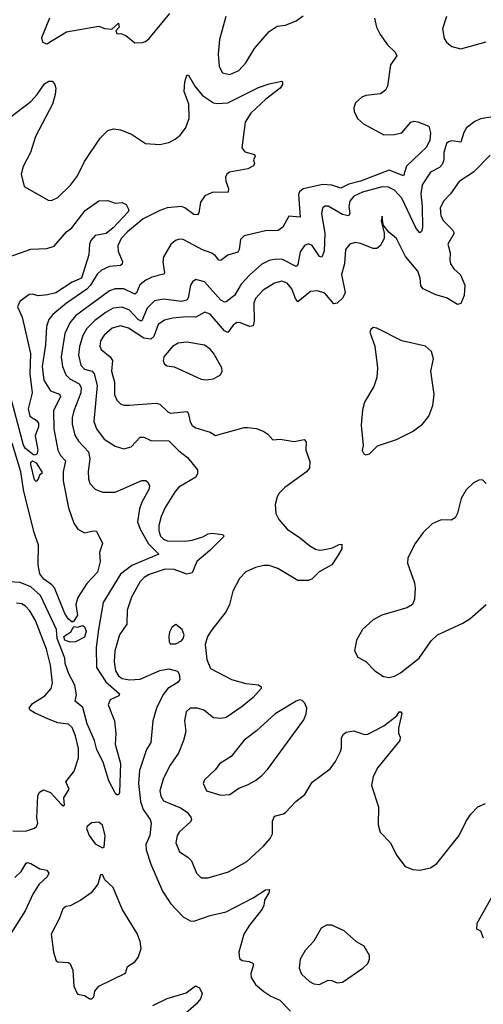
# Model space of a CAD drawing. Extents: x 1550320 to 1685906, y 509093 to 640511.
# Tile 344 of 532: x 1647953 to 1650540, y 574114 to 579606. Entities that reach past the tile are written whole.
import ezdxf

# ---------------------------------------------------------------- set-up
doc = ezdxf.new("R2010")
doc.units = 0

msp = doc.modelspace()

# ---------------------------------------------------------------- linework, layer by layer
at = {"layer": '0CON20XD'}
for points in [[(1648118.6, 579615), (1648073.8, 579505), (1648080.5, 579480.5), (1648105, 579472.5), (1648215, 579538.6), (1648395, 579570), (1648427.3, 579557.3), (1648466.4, 579553.6), (1648505, 579586.7), (1648507.5, 579565), (1648490, 579545), (1648495, 579530), (1648521.7, 579528.3), (1648545, 579517.5), (1648595, 579477.5), (1648638.3, 579478.3), (1648655, 579484), (1648675, 579502), (1648789.9, 579640.1)], [(1649102.9, 579625), (1649068.1, 579495), (1649061.1, 579415), (1649065.7, 579345), (1649085, 579310), (1649125, 579300.6), (1649175, 579323.1), (1649214.4, 579365), (1649263.1, 579445), (1649345, 579540.8), (1649390.3, 579569.7), (1649435.7, 579575.7), (1649495, 579600.6), (1649535, 579628.6)], [(1650334.4, 579625), (1650312.2, 579555), (1650321.9, 579501.9), (1650335, 579481.4), (1650365, 579456.9), (1650415, 579443.5), (1650555, 579482.7)], [(1649933.5, 579615), (1649944.5, 579565.5), (1649964.2, 579524.2), (1650005.5, 579465.5), (1650048, 579425), (1650056.7, 579405), (1650022.5, 579355), (1650005.7, 579235), (1649995, 579213.3), (1649967, 579193), (1649885, 579184.3), (1649861.2, 579175), (1649827.1, 579142.9), (1649818, 579115), (1649820, 579095), (1649837.5, 579055), (1649872, 579025), (1649985, 578963.8), (1650044.6, 578965.4), (1650085, 578975.6), (1650135, 579034), (1650155, 579040), (1650175, 579037.5), (1650235, 579012.5), (1650245.4, 578975.4), (1650240.7, 578935), (1650222, 578895), (1650187.7, 578862.3), (1650110.4, 578789.6), (1650095, 578736.2), (1650015, 578766.2), (1649855, 578705.7), (1649790.3, 578689.7), (1649745, 578667.5), (1649695, 578683.9), (1649645, 578686.5), (1649535, 578662.7), (1649515, 578645.6), (1649509.5, 578630.5), (1649518.8, 578505), (1649455, 578510), (1649420.6, 578449.4), (1649395, 578430.6), (1649325, 578428.5), (1649205, 578400), (1649185, 578380), (1649177.8, 578325), (1649170, 578310), (1649115, 578293.1), (1649075, 578262.5), (1649065, 578264.2), (1649045, 578290), (1649025, 578303.5), (1648973, 578323), (1648925, 578349.5), (1648865, 578380), (1648845, 578382), (1648823.3, 578375), (1648797, 578353), (1648755.5, 578284.5), (1648750.9, 578255), (1648761.4, 578195), (1648755, 578186), (1648690.6, 578169.4), (1648656.2, 578153.8), (1648622.8, 578127.2), (1648605, 578081.9), (1648595.3, 578074.7), (1648535, 578104.2), (1648485.3, 578104.7), (1648455, 578093.4), (1648265, 577954.1), (1648232.8, 577915), (1648204.7, 577855), (1648185.3, 577725), (1648192.2, 577672.2), (1648210.7, 577625), (1648233.2, 577603.2), (1648284.6, 577575), (1648295.2, 577555.2), (1648294.2, 577525), (1648254.7, 577425), (1648245.3, 577385), (1648245, 577350), (1648261.1, 577288.9), (1648280.8, 577255), (1648337.4, 577195), (1648344.1, 577155.9), (1648335.4, 577085.4), (1648337.5, 577045), (1648345, 577020), (1648375, 576987.5), (1648415, 576970.6), (1648485, 576971.1), (1648635, 577035.6), (1648656.5, 577036.5), (1648670.8, 577025), (1648677.5, 577005), (1648674.5, 576985), (1648635.4, 576915), (1648621.9, 576878.1), (1648611.2, 576805), (1648625.3, 576765), (1648672.6, 576682.6), (1648729.4, 576625), (1648578.4, 576561.6), (1648516, 576514), (1648417.9, 576355), (1648393.3, 576205), (1648380, 576105), (1648382.2, 575992.2), (1648433.5, 575913.5), (1648510.6, 575845), (1648506, 575834), (1648457.4, 575812.6), (1648447.5, 575785), (1648481.2, 575695), (1648488.6, 575625), (1648485.3, 575565), (1648515, 575457.5), (1648510.8, 575295), (1648505, 575283.3), (1648495, 575283.3), (1648485, 575293.8), (1648450.4, 575360.4), (1648418.4, 575465), (1648384.3, 575534.3), (1648370.6, 575585), (1648329.3, 575679.3), (1648305, 575769.2), (1648262.9, 575805), (1648269.3, 575840.7), (1648261.1, 575895), (1648227.4, 575957.4), (1648207.5, 576015), (1648204.9, 576045), (1648162.5, 576155), (1648158.7, 576205), (1648069.7, 576395), (1648015, 576443.6), (1647955, 576467.2), (1647895, 576470)], [(1647905, 579065.6), (1648015, 579150), (1648051.1, 579188.9), (1648091.7, 579248.3), (1648115, 579264), (1648135, 579263.3), (1648147.7, 579247.7), (1648154.3, 579225), (1648150.4, 579189.6), (1648136.4, 579135), (1648041.8, 578955), (1648013.3, 578865), (1647973, 578787), (1647961.5, 578745), (1647977.5, 578675), (1648115, 578598.1), (1648135, 578599.5), (1648165, 578615.4), (1648236.5, 578683.5), (1648275.6, 578735), (1648313.9, 578815), (1648402.5, 578945), (1648445, 578988.5), (1648476.8, 578996.8), (1648515, 578991.9), (1648577.6, 578967.6), (1648655, 578916.4), (1648735, 578910.5), (1648785, 578920.5), (1648820.8, 578939.2), (1648847.7, 578962.3), (1648878.1, 579001.9), (1648898.2, 579055), (1648896.5, 579135), (1648871.4, 579205), (1648875, 579260), (1648885, 579297.5), (1648895, 579297.5), (1648931.1, 579235), (1648973.3, 579183.3), (1649035, 579143.1), (1649055, 579138.5), (1649115, 579142), (1649285, 579228.2), (1649345, 579248.8), (1649415, 579263.3), (1649419.2, 579259.2), (1649419.2, 579245), (1649405.7, 579225), (1649326.6, 579163.4), (1649243.6, 579085), (1649211.1, 579035), (1649192.3, 578892.3), (1649208.8, 578868.8), (1649263.6, 578853.6), (1649267.5, 578845), (1649257.5, 578825), (1649263.3, 578805), (1649258.3, 578791.7), (1649225.4, 578774.6), (1649123.8, 578756.2), (1649108, 578745), (1649101.7, 578728.3), (1649102.9, 578705), (1649118.6, 578665), (1649116.2, 578645), (1649027.5, 578642.5), (1648986.4, 578623.6), (1648961.8, 578588.2), (1648951.8, 578528.2), (1648945, 578518.6), (1648925, 578519.3), (1648875, 578557.4), (1648855, 578565.2), (1648775, 578556), (1648735, 578542.1), (1648642.5, 578495), (1648555, 578422.9), (1648518.4, 578385), (1648501.4, 578345), (1648503.1, 578315), (1648526, 578255), (1648525, 578242.5), (1648515, 578234.6), (1648455, 578229.4), (1648410.1, 578209.9), (1648385, 578186.9), (1648347.5, 578125), (1648327.3, 578102.7), (1648214.7, 578025), (1648137.3, 577962.7), (1648116.3, 577933.7), (1648103.4, 577895), (1648097.5, 577792.5), (1648078.7, 577671.3), (1648088.4, 577595), (1648125, 577535.6), (1648175, 577517.9), (1648180.3, 577505), (1648142.6, 577425), (1648143.5, 577325), (1648165, 577204.3), (1648180.4, 577175), (1648208.2, 577145), (1648195.3, 577085), (1648194.8, 577034.8), (1648225, 576884.2), (1648255, 576798.6), (1648276.7, 576765), (1648315, 576743.1), (1648365, 576754.4), (1648382.5, 576752.5), (1648415.8, 576685), (1648398.1, 576635), (1648402.7, 576585), (1648386.7, 576525), (1648328.5, 576461.5), (1648276.7, 576383.3), (1648266.5, 576345), (1648275.2, 576285), (1648255, 576250.6), (1648245, 576246.2), (1648222.7, 576265), (1648205, 576293.5), (1648146.7, 576436.7), (1648133.1, 576453.1), (1648087.8, 576485), (1648065.9, 576515), (1648056.4, 576565), (1648057.5, 576675), (1648033.2, 576745), (1647976.6, 576975), (1647959.2, 577085), (1647911, 577245)], [(1650605, 579066.5), (1650525, 579052.5), (1650492.2, 579037.8), (1650446.9, 579003.1), (1650432.1, 578977.9), (1650415, 578922.5), (1650365, 578931.2), (1650345, 578925.4), (1650334.7, 578915.2), (1650318.9, 578865), (1650320, 578825), (1650311.2, 578798.8), (1650295, 578782.1), (1650245.7, 578755), (1650198, 578685), (1650191.7, 578635), (1650199.3, 578565)], [(1650578.8, 578851.2), (1650485, 578756.2), (1650405.3, 578704.7), (1650356.9, 578635), (1650318.2, 578595), (1650299.2, 578555), (1650302.6, 578512.6), (1650317.8, 578485), (1650368.6, 578435), (1650377.1, 578415), (1650342.5, 578355), (1650355.8, 578305.8), (1650352.5, 578265), (1650357.1, 578245), (1650375, 578216.2), (1650412.3, 578182.3), (1650436.2, 578125), (1650433, 578067), (1650415, 578022.5), (1650395, 578017.5), (1650335, 578054), (1650275, 578072.5), (1650204.6, 578104.6), (1650192.2, 578122.2), (1650188.2, 578165), (1650175, 578204.4), (1650105.6, 578285), (1650055.8, 578385), (1650012, 578422), (1649981.7, 578461.7), (1649975, 578510), (1649970, 578485), (1649986.7, 578415), (1649986.4, 578386.4), (1649965, 578344.2), (1649945, 578330.6), (1649925, 578329.5), (1649855, 578358.5), (1649825, 578364.4), (1649795, 578354.4), (1649770.9, 578325), (1649764.6, 578245), (1649747.8, 578185), (1649769.1, 578085), (1649755.6, 578055), (1649725, 578024.3), (1649705, 578021.9), (1649655, 578080.6), (1649615, 578093.3), (1649575, 578090), (1649505, 578032.5), (1649491.4, 578051.4), (1649471.9, 578105), (1649445, 578137.5), (1649415, 578148), (1649375, 578137.3), (1649311.5, 578098.5), (1649268, 578052), (1649258.7, 578025), (1649261.4, 577925), (1649255, 577898.6), (1649235.5, 577894.5), (1649185, 577916.1), (1649165, 577916.4), (1649145, 577902.2), (1649115, 577862.2), (1649095, 577871.5), (1649015, 577964.6), (1648985.4, 577975.4), (1648935, 577946.7), (1648885, 577948.8), (1648805, 577941.6), (1648760.4, 577929.6), (1648724.8, 577905.2), (1648700.7, 577839.3), (1648685, 577824.4), (1648645, 577830.6), (1648560, 577885), (1648515, 577897.8), (1648468.9, 577885), (1648425, 577846.2), (1648404.6, 577815), (1648399.5, 577785), (1648407.2, 577767.2), (1648457.8, 577725), (1648470.4, 577705), (1648465.4, 577645), (1648482.8, 577585), (1648482.5, 577515), (1648494.2, 577484.2), (1648515, 577463.3), (1648535, 577455.5), (1648564.5, 577455.5), (1648715, 577467.5), (1648735, 577462.5), (1648779.2, 577419.2), (1648795, 577411.1), (1648885, 577421.4), (1648892.8, 577412.8), (1648904, 577364), (1648915, 577342.5), (1648935, 577330.6), (1649015.8, 577305.8), (1649045, 577287.5), (1649205, 577331.2), (1649225, 577331.2), (1649275, 577326), (1649315, 577310), (1649338, 577295), (1649365, 577262.9), (1649405.6, 577265.6), (1649485, 577254.2), (1649540, 577265), (1649551.2, 577251.2), (1649550, 577205), (1649572.3, 577142.3), (1649569.2, 577105), (1649554, 577085), (1649432.7, 576997.3), (1649401.1, 576965), (1649389.6, 576945), (1649378.5, 576901.5), (1649381.8, 576851.8), (1649399.1, 576819.1), (1649445.3, 576765.3), (1649519.2, 576715), (1649571.1, 576671.1), (1649603.2, 576653.2), (1649625, 576647.5), (1649645, 576650), (1649699.2, 576660.8), (1649735, 576678.8), (1649750, 576680), (1649750, 576655), (1649726.1, 576613.9), (1649693.9, 576566.1), (1649623.1, 576526.9), (1649585, 576486.7), (1649565, 576477.5), (1649505, 576478.6), (1649392.5, 576545), (1649345, 576561.1), (1649315, 576561.1), (1649269.3, 576550.7), (1649215, 576525.8), (1649180.2, 576489.8), (1649141.9, 576418.1), (1649123.1, 576345), (1649104.3, 576305), (1649025, 576202.5), (1649001.1, 576165), (1648988.7, 576121.3), (1648997, 576037), (1649017.8, 575987.8), (1649135, 575925.7), (1649215, 575904.4), (1649285.8, 575895.8), (1649300, 575885), (1649301.2, 575875), (1649256, 575825), (1649195.3, 575774.7), (1649105, 575713.6), (1649075, 575707.5), (1649035, 575711.4), (1648981.2, 575755), (1648945, 575766.7), (1648905, 575765.5), (1648881.4, 575745), (1648873.1, 575695), (1648879.4, 575635), (1648866.4, 575585), (1648840, 575515), (1648791.8, 575448.2), (1648755.4, 575375), (1648735.4, 575305), (1648740, 575275), (1648755, 575249.5), (1648849.5, 575209.5), (1648886.7, 575185), (1648908.5, 575158.5), (1648911.9, 575145), (1648907.2, 575132.8), (1648842.5, 575075), (1648831.4, 575055), (1648824.3, 575015), (1648844.3, 574965), (1648892, 574935), (1648912.5, 574915), (1648939.2, 574845), (1648965, 574819.2), (1649005, 574818.9), (1649117.4, 574852.6), (1649220.1, 574909.9), (1649314.1, 574995.9), (1649350.5, 575039.5), (1649363.3, 575065), (1649364.1, 575135.9), (1649375, 575163.3), (1649424.4, 575175.6), (1649438, 575185), (1649494, 575245), (1649544.2, 575285), (1649585, 575353.8), (1649685, 575428), (1649715, 575467.5), (1649743.8, 575525), (1649749.3, 575545), (1649748.9, 575601.1), (1649759.6, 575620.4), (1649775, 575632.5), (1649815, 575638.8), (1649855.9, 575625.9), (1649875, 575618.8), (1649895, 575621.2), (1649985, 575668), (1650056.9, 575723.1), (1650071.2, 575745), (1650080, 575745), (1650085.8, 575735.8), (1650066.2, 575655), (1650067, 575627), (1650076.7, 575605), (1650073.3, 575585), (1649950.8, 575435), (1649925.6, 575385), (1649915.6, 575335), (1649954.5, 575215), (1649953.2, 575115), (1649963.8, 575075), (1650021.4, 575015), (1650056, 574945), (1650103.2, 574883.2), (1650145.9, 574865.9), (1650185, 574862), (1650245, 574875.8), (1650281.3, 574898.7), (1650406, 575055), (1650444, 575135), (1650470, 575175)], [(1650199.3, 578565), (1650200.8, 578445), (1650195, 578424.3), (1650185, 578417.8), (1650165, 578441.1), (1650085, 578610.6), (1650045, 578656.2), (1650011.8, 578671.8), (1649975, 578673.9), (1649865.6, 578645), (1649818.3, 578621.7), (1649795.8, 578595), (1649790.4, 578565), (1649795.2, 578524.8), (1649786.8, 578513.2), (1649755, 578520.5), (1649675, 578566.2), (1649655, 578565.5), (1649642.2, 578555), (1649636.4, 578523.6), (1649656.2, 578415), (1649651.6, 578315), (1649639.2, 578280.8), (1649625, 578285.5), (1649585, 578347.5), (1649565, 578356.7), (1649543.1, 578346.9), (1649518.4, 578311.6), (1649505, 578241.2), (1649495, 578229.4), (1649418.7, 578268.7), (1649385, 578270.9), (1649345, 578262.3), (1649305, 578242.1), (1649235, 578181.5), (1649188.5, 578131.5), (1649152.3, 578067.7), (1649105, 578033.1), (1649095, 578031.1), (1649075, 578041.8), (1648985, 578143.5), (1648935, 578156.7), (1648916.9, 578145), (1648905.5, 578125), (1648893.5, 578055), (1648885, 578041.1), (1648855, 578035.2), (1648755, 578047.6), (1648705, 578037.8), (1648665, 577997.9), (1648635, 577927.5), (1648625, 577926.6), (1648615, 577934.2), (1648565, 577985.3), (1648525, 578003.1), (1648475, 577997.7), (1648435, 577975.2), (1648371.4, 577928.6), (1648326.9, 577883.1), (1648305.8, 577845), (1648286, 577784), (1648281.4, 577735), (1648295, 577678.9), (1648315, 577657.8), (1648356.7, 577645), (1648368.6, 577631.4), (1648386, 577565), (1648366.1, 577365), (1648381.2, 577325), (1648425, 577266.5), (1648485, 577226.9), (1648535, 577212.9), (1648575, 577224), (1648625, 577278.1), (1648645, 577276.9), (1648685, 577258.9), (1648785, 577257.3), (1648840.8, 577200.8), (1648888.9, 577165), (1648944.4, 577095), (1648945.5, 577075), (1648935, 577054.3), (1648841.5, 576998.5), (1648820, 576975), (1648764.6, 576885), (1648742.4, 576835), (1648729.7, 576785), (1648729, 576755), (1648739.4, 576725), (1648755, 576708.4), (1648775, 576700.2), (1648875, 576697.8), (1648915, 576702.6), (1648975, 576722.5), (1649005, 576738.9), (1649025, 576742.3), (1649085, 576735.6), (1649093.8, 576725), (1649014.5, 576645), (1648940.6, 576585), (1648915, 576521.4), (1648885, 576512.5), (1648815, 576539.1), (1648765, 576541.6), (1648675, 576510.7), (1648648.1, 576495), (1648625, 576471.9), (1648576.2, 576385), (1648552.8, 576312.8), (1648550.4, 576235), (1648509.6, 576175), (1648483.3, 576085), (1648480.3, 576025), (1648487.8, 575975), (1648505, 575945.4), (1648525, 575932), (1648565, 575923.7), (1648625, 575927.6), (1648735, 575976.6), (1648785.2, 575985.2), (1648833.2, 575973.2), (1648843.6, 575955), (1648846.3, 575926.3), (1648838.2, 575911.8), (1648780, 575875), (1648756.3, 575843.7), (1648718.3, 575771.7), (1648695.5, 575695), (1648685.6, 575575), (1648660.5, 575535), (1648622.4, 575417.6), (1648615.8, 575345), (1648626.3, 575245), (1648641.4, 575201.4), (1648680.8, 575145), (1648687.5, 575125), (1648680, 575055), (1648657.1, 575005), (1648658.9, 574975), (1648685.3, 574895.3), (1648749.6, 574745), (1648796.2, 574675), (1648865, 574602), (1648905, 574579.2), (1648925, 574577.5), (1649015, 574609.2), (1649105, 574629.4), (1649255, 574707.1), (1649325, 574751.8), (1649347.5, 574755), (1649344, 574735), (1649318.8, 574695), (1649316.2, 574665), (1649306, 574645), (1649234.5, 574555), (1649203.1, 574505), (1649175.5, 574405), (1649179.1, 574369.1), (1649195, 574358.6), (1649233.3, 574353.3), (1649253, 574343), (1649257.1, 574335), (1649243.5, 574285), (1649245, 574263.8), (1649269.5, 574225), (1649314.5, 574185), (1649355, 574158.7), (1649405, 574136.4), (1649463.3, 574075)], [(1647895, 578283.2), (1648015, 578325.8), (1648105, 578329.4), (1648145, 578343.4), (1648215, 578423.1), (1648244.7, 578445.3), (1648317.9, 578542.1), (1648395, 578596.2), (1648445, 578597.5), (1648485, 578583.3), (1648525, 578586.7), (1648546.7, 578575), (1648562.5, 578545), (1648558, 578535), (1648474.6, 578445), (1648435, 578414.5), (1648375, 578402), (1648350.8, 578375), (1648342.9, 578355), (1648338.5, 578295), (1648297.8, 578165), (1648245, 578141.4), (1648155, 578083.3), (1648108.8, 578071.2), (1648056.1, 578066.1), (1648025, 578074.5), (1648005, 578072.7), (1647954.5, 578035), (1647940.5, 578005), (1647966.2, 577946.2), (1648014.1, 577745), (1648010.1, 577630.1), (1648022.4, 577525), (1648000.8, 577435), (1648009.4, 577395), (1648045, 577372.7), (1648058.9, 577355), (1648057.5, 577335), (1648038.9, 577285), (1648053.5, 577205), (1648047.9, 577182.1), (1648035, 577176.9), (1648025, 577182.9), (1647985, 577213.5), (1647975, 577232.9), (1647893.8, 577533.8)], [(1649885, 577180), (1649905, 577184), (1649950.3, 577229.7), (1650055, 577264.4), (1650145, 577308.6), (1650200.7, 577349.3), (1650235.4, 577394.6), (1650258.9, 577455), (1650266.5, 577515), (1650247.1, 577645), (1650261.4, 577715), (1650250.8, 577755), (1650216.7, 577785), (1650085, 577815.7), (1649945, 577886.2), (1649925, 577888.8), (1649911.7, 577878.3), (1649907, 577863), (1649934.2, 577785), (1649950, 577665), (1649945, 577610), (1649929.7, 577560.3), (1649877.3, 577472.7), (1649865, 577430), (1649859.2, 577345), (1649869.5, 577230.5), (1649864, 577204), (1649872.5, 577185), (1649885, 577180)], [(1648995, 577597.5), (1649035, 577603.1), (1649073.8, 577625), (1649082, 577645), (1649080.8, 577665), (1649035, 577746), (1649015, 577769.2), (1648985, 577790), (1648885, 577808.5), (1648837.4, 577802.6), (1648805, 577782.9), (1648758, 577725), (1648752.7, 577702.7), (1648761.2, 577685), (1648775, 577676), (1648815, 577670), (1648965, 577600.9), (1648995, 577597.5)], [(1648045, 577030), (1648035, 577040), (1648014.7, 577125), (1648015, 577137.5), (1648024.3, 577145.7), (1648045, 577134), (1648077.5, 577085), (1648077.5, 577075), (1648064.4, 577065.6), (1648056.9, 577043.1), (1648045, 577030)], [(1650555, 577020), (1650535, 577038.8), (1650515, 577038), (1650485, 577022), (1650445, 576984), (1650417.1, 576935), (1650396.4, 576853.6), (1650382.1, 576827.9), (1650360, 576815), (1650305, 576815.6), (1650255, 576794.4), (1650204.7, 576745.3), (1650159.5, 576685), (1650118.9, 576605), (1650116.9, 576575), (1650155.4, 576465.4), (1650160, 576435), (1650155.5, 576374.5), (1650144.2, 576345), (1650113.3, 576325), (1649973.8, 576285), (1649925, 576257.8), (1649865.8, 576205), (1649831.4, 576145), (1649821.4, 576085), (1649840.3, 576050.3), (1649885, 576027.1), (1649934.5, 575974.5), (1649983.2, 575943.2), (1650015, 575936.9)], [(1647915, 575081.1), (1647985, 575080.6), (1648035, 575096.9), (1648046.7, 575105), (1648054.5, 575125), (1648049.6, 575155), (1648053.9, 575276.1), (1648063, 575297), (1648085, 575310), (1648125.5, 575295.5), (1648185, 575230), (1648195, 575222), (1648202.5, 575225), (1648198.8, 575265), (1648230, 575315), (1648210, 575355), (1648256.5, 575415), (1648281.9, 575488.1), (1648281.7, 575541.7), (1648265, 575612), (1648245, 575658.9), (1648225, 575677.3), (1648165, 575684.4), (1648114, 575704), (1648035, 575739.2), (1648011.2, 575755), (1648006.2, 575765), (1648025, 575792), (1648093.8, 575835), (1648128.8, 575875), (1648135.8, 575905), (1648125.5, 576005), (1648102.7, 576095), (1648042.1, 576255), (1648009.5, 576309.5), (1647985, 576335.6), (1647965, 576347.5), (1647935, 576351.5)], [(1650015, 575936.9), (1650045, 575944.4), (1650077.6, 575962.4), (1650182.5, 576045), (1650248.7, 576141.3), (1650285, 576174.2), (1650425, 576239.2), (1650465, 576264.3), (1650555.4, 576344.6)], [(1648235, 576134.3), (1648205, 576145.5), (1648199.3, 576165), (1648238.1, 576191.9), (1648255, 576220.8), (1648275, 576217.4), (1648305, 576226.5), (1648315, 576220), (1648323.9, 576195), (1648315, 576161.2), (1648265, 576136.2), (1648235, 576134.3)], [(1648825, 576124.2), (1648855, 576142), (1648865.7, 576155), (1648870.8, 576175), (1648860, 576205), (1648825, 576233.3), (1648801.2, 576215), (1648789.5, 576190.5), (1648786, 576165), (1648786.4, 576136.4), (1648792.5, 576125), (1648825, 576124.2)], [(1649075, 575280), (1649125, 575284.2), (1649175, 575319.4), (1649225, 575337.8), (1649268.1, 575361.9), (1649305, 575390), (1649335, 575423.1), (1649538.9, 575701.1), (1649552.2, 575735), (1649555.6, 575765), (1649543.2, 575793.2), (1649528.8, 575808.8), (1649515, 575812), (1649495, 575804.2), (1649379.4, 575735), (1649275, 575640), (1649205, 575587.8), (1649133.3, 575496.7), (1649068, 575455), (1649045.5, 575424.5), (1648985, 575366.7), (1648976, 575345), (1648994.6, 575304.6), (1649075, 575280)], [(1650470, 575175), (1650510, 575215), (1650552.5, 575235)], [(1648415, 574987.5), (1648425, 574990), (1648430.6, 575055), (1648415, 575113.3), (1648395, 575130), (1648354.3, 575125.7), (1648330, 575105), (1648326.7, 575095), (1648340, 575055), (1648375, 575010), (1648415, 574987.5)], [(1647925, 574820.9), (1647961.8, 574855), (1647989.5, 574900.5), (1647995, 574904.3), (1648015, 574898.8), (1648065, 574870.5), (1648105, 574862), (1648116, 574845), (1648105.7, 574825), (1648062.2, 574785), (1648027.3, 574732.7), (1647982.9, 574635), (1647895, 574494.2)], [(1648355, 574144.6), (1648366.9, 574155), (1648372.2, 574187.8), (1648395, 574214.3), (1648542.6, 574287.4), (1648555.4, 574325), (1648595, 574351.1), (1648614.1, 574375.9), (1648630, 574425), (1648625.3, 574465), (1648608.8, 574508.8), (1648524.5, 574645), (1648474, 574765), (1648427.7, 574807.7), (1648415, 574837.5), (1648403, 574837), (1648388.8, 574785), (1648351.4, 574735), (1648295, 574694.4), (1648235, 574664.2), (1648210.5, 574659.5), (1648194.2, 574645.8), (1648175.8, 574595), (1648128.8, 574505), (1648142.5, 574405), (1648156.2, 574356.2), (1648165, 574350), (1648225, 574348), (1648235, 574340), (1648249.2, 574305), (1648252.7, 574242.7), (1648255.8, 574215), (1648275, 574170), (1648315, 574163.5), (1648344, 574145), (1648355, 574144.6)], [(1650645, 574816.2), (1650504.4, 574564.4), (1650502.5, 574535), (1650523.6, 574523.6), (1650540, 574485)], [(1649625, 574224.4), (1649675, 574248), (1649695, 574246.7), (1649724.1, 574234.1), (1649755, 574238), (1649868, 574315), (1649895, 574342), (1649905.6, 574365), (1649905, 574386.7), (1649875, 574438.8), (1649833.2, 574463.2), (1649763.6, 574523.6), (1649695, 574555.8), (1649665, 574556), (1649635, 574538), (1649594.4, 574465.6), (1649545.7, 574414.3), (1649518.8, 574365), (1649512, 574315), (1649525, 574281.2), (1649570.7, 574240.7), (1649595, 574228.6), (1649625, 574224.4)], [(1648695, 574107.8), (1648775, 574146.2), (1648881.7, 574178.3), (1648933.4, 574216.6), (1648955.6, 574205), (1648970.8, 574175), (1648962.5, 574145), (1648938.6, 574115), (1648845.7, 574035)]]:
    msp.add_lwpolyline(points, dxfattribs=at)

doc.saveas('drawing.dxf')
